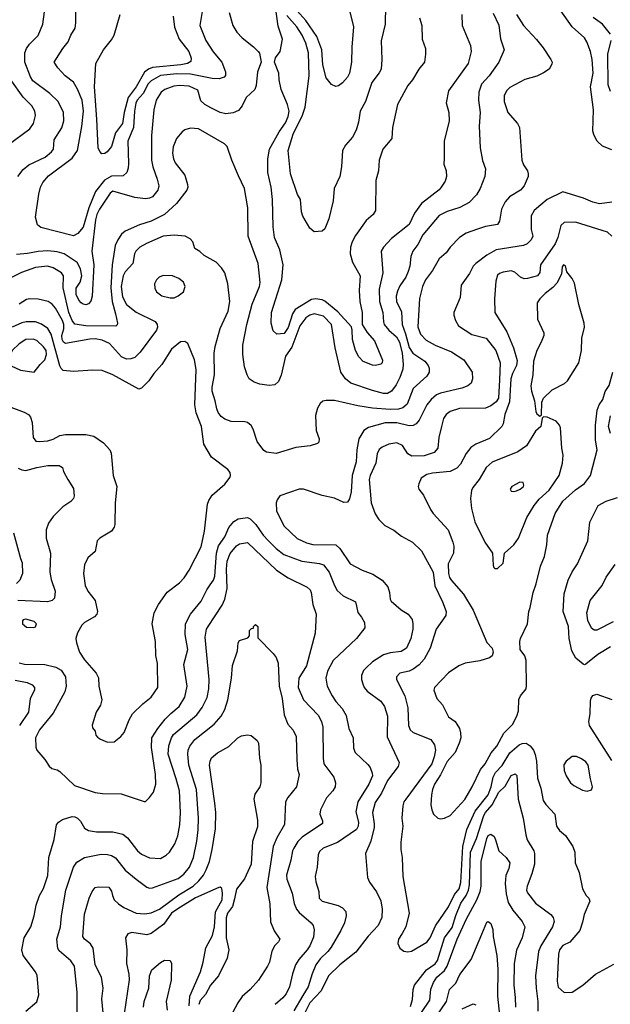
# Model space of a CAD drawing. Extents: x 997026 to 1115308, y 536381 to 619039.
# Tile 422 of 484: x 1084799 to 1089145, y 547715 to 554958. Entities that reach past the tile are written whole.
import ezdxf

# ---------------------------------------------------------------- set-up
doc = ezdxf.new("R2010")
doc.units = 0

msp = doc.modelspace()

# ---------------------------------------------------------------- linework, layer by layer
at = {"layer": '0CON20XD'}
for points in [[(1086186.2, 555285), (1086123.5, 554915), (1086169.1, 554805), (1086221.7, 554721.7), (1086286.9, 554645), (1086314.2, 554574.2), (1086312.3, 554547.7), (1086304.2, 554535.8), (1086267.3, 554522.7), (1086215, 554525.4), (1086055, 554556.4), (1085955, 554560.5), (1085835, 554547.2), (1085765, 554509.4), (1085744.8, 554485), (1085706, 554414), (1085664, 554366), (1085654.3, 554345), (1085643.9, 554283.9), (1085637.1, 554165), (1085594.7, 554065), (1085599.2, 553900.8), (1085596.2, 553865), (1085586, 553834), (1085560.2, 553809.8), (1085475, 553808.1), (1085422.7, 553777.3), (1085356.6, 553695), (1085306.8, 553573.2), (1085265, 553432.5), (1085225.7, 553385), (1085195, 553366.9), (1084955, 553429.2), (1084928.8, 553448.8), (1084914.4, 553505), (1084938.5, 553675), (1084952.5, 553725), (1084970.1, 553759.9), (1085011.5, 553808.5), (1085185, 553938.2), (1085224.8, 553995.2), (1085256.6, 554173.4), (1085267.5, 554285), (1085257.8, 554365), (1085224.3, 554445.7), (1085195, 554497.5), (1085134, 554545), (1085078.8, 554605), (1085053.3, 554645), (1085115, 554746.7), (1085155.7, 554794.3), (1085175.8, 554845), (1085205.8, 554895), (1085212.9, 554935), (1085212.5, 555185)], [(1087492.9, 555195), (1087488.9, 554925), (1087457.7, 554802.3), (1087464.6, 554665), (1087457.8, 554595), (1087445, 554568), (1087390.9, 554495), (1087344.2, 554355.8), (1087304.2, 554285.8), (1087291.8, 554205), (1087273.9, 554146.1), (1087246.7, 554095), (1087195, 554034.4), (1087174.2, 553995.8), (1087165.4, 553875), (1087153.8, 553805), (1087113, 553717), (1087106.5, 553625), (1087072.9, 553492.9), (1087045, 553418.8), (1087025, 553401.2), (1086965, 553397.5), (1086934.2, 553424.2), (1086882.4, 553512.4), (1086871.4, 553545), (1086864.3, 553635), (1086843.3, 553673.3), (1086792.4, 553825), (1086775.3, 553995), (1086812, 554115), (1086880.3, 554255), (1086898.3, 554315), (1086929.7, 554545), (1086924.1, 554715), (1086904.7, 554785), (1086876.2, 554845), (1086837.1, 554905), (1086765, 554988.4)], [(1086341.2, 555011.2), (1086367.5, 554915), (1086396.6, 554866.6), (1086434.6, 554824.6), (1086519.4, 554759.4), (1086554, 554725), (1086562.3, 554712.3), (1086576.2, 554645), (1086548.5, 554575), (1086538.5, 554475), (1086529.5, 554445), (1086465.4, 554385), (1086435, 554324.4), (1086409.1, 554290.9), (1086368.3, 554271.7), (1086315, 554265.4), (1086275, 554275.4), (1086205, 554310.7), (1086161.1, 554335), (1086130.7, 554360.7), (1086108.8, 554438.8), (1086045, 554468.8), (1085975, 554473.6), (1085931.8, 554468.2), (1085865.8, 554445), (1085839.5, 554425), (1085803.2, 554365), (1085785.5, 554295), (1085767.9, 554105), (1085767.9, 553925), (1085777.9, 553875), (1085811.1, 553785), (1085821.4, 553735), (1085815.7, 553705), (1085775, 553655.8), (1085755, 553644.4), (1085725, 553641.1), (1085645, 553649.5), (1085484.2, 553695.8), (1085465, 553680.9), (1085385, 553564.6), (1085365.7, 553525), (1085356.8, 553485), (1085330, 553255), (1085343.7, 553153.7), (1085332.9, 552925), (1085322.9, 552887.1), (1085305, 552868), (1085285, 552860), (1085265, 552864.3), (1085250.8, 552875), (1085234.2, 552895), (1085215, 552937.5), (1085215, 552982.5), (1085243.4, 553026.6), (1085254.7, 553075), (1085245.3, 553125.3), (1085221.9, 553171.9), (1085125.2, 553235.2), (1085075, 553250.3), (1085005, 553256.5), (1084935, 553253.3), (1084855, 553237.3), (1084775, 553231.5)], [(1084785.5, 553805), (1084825, 553856.9), (1084865, 553890), (1084985, 553946.2), (1085033.5, 553985), (1085046.5, 554005), (1085052.5, 554075), (1085108.3, 554161.7), (1085123.6, 554215), (1085120, 554275), (1085080.9, 554355), (1085021.5, 554415), (1084895, 554509.1), (1084877.3, 554537.3), (1084837.1, 554645), (1084837, 554713), (1084847.9, 554745), (1084870.8, 554779.1), (1084935, 554841.9), (1084970, 554925), (1084981.6, 555015)], [(1088283.1, 555005), (1088325, 554916.7), (1088337, 554817), (1088363.8, 554735), (1088323.3, 554645), (1088253.2, 554545), (1088195.7, 554484.3), (1088176, 554425), (1088173.9, 554365), (1088186.1, 554275), (1088180.5, 554175), (1088186.9, 554015), (1088203.2, 553923.2), (1088225, 553860), (1088220.6, 553805), (1088187.5, 553715), (1088161.2, 553668.8), (1088105, 553614.4), (1088037.5, 553577.5), (1087945, 553546.8), (1087885, 553518.5), (1087766.2, 553375), (1087728.5, 553305), (1087691.1, 553255), (1087676.9, 553215), (1087669.6, 553145), (1087657.9, 553105), (1087640.8, 553065), (1087595, 553000), (1087577.9, 552962.1), (1087570, 552925), (1087570.8, 552885), (1087608.9, 552808.9), (1087612.4, 552715), (1087637.7, 552647.7), (1087665.6, 552545.6), (1087692.2, 552505), (1087780.5, 552445), (1087804.4, 552415), (1087811.4, 552395), (1087810.6, 552365), (1087795.7, 552335), (1087693.9, 552243.9), (1087649, 552131), (1087617.6, 552102.4), (1087585, 552091.9), (1087525, 552090.2), (1087395, 552100.9), (1087286.9, 552116.9), (1087115, 552156.9), (1087055, 552157.5), (1087028.8, 552151.2), (1087008.8, 552135), (1086988.8, 552101.2), (1086974.3, 552045.7), (1086980, 551935), (1087001.2, 551875), (1086998.8, 551851.2), (1086988.8, 551841.2), (1086935, 551823.8), (1086829.7, 551810.3), (1086685, 551767.5), (1086615.8, 551775.8), (1086595, 551790), (1086545, 551854.2), (1086516.2, 551945), (1086501.7, 551971.7), (1086475.4, 551995.4), (1086455, 551999.4)], [(1087538, 554085), (1087471.4, 554005), (1087442.9, 553925), (1087438, 553845), (1087420, 553775), (1087416, 553555), (1087400, 553525), (1087348.9, 553481.1), (1087269.1, 553370.9), (1087244.4, 553325), (1087232.5, 553285), (1087231.5, 553235), (1087247.8, 553175), (1087303.1, 553075), (1087296.2, 552965), (1087301.3, 552885), (1087319.6, 552805), (1087318.1, 552715), (1087356.1, 552656.1), (1087410, 552595), (1087467.7, 552452.3), (1087465.7, 552434.3), (1087455, 552423.8), (1087415.7, 552414.3), (1087395, 552415.7), (1087325, 552442.5), (1087295, 552478), (1087270, 552525), (1087246.9, 552605), (1087246, 552675), (1087239.7, 552699.7), (1087139, 552809), (1087045, 552887.5), (1087025, 552896.8), (1086975, 552905.8), (1086945, 552900), (1086826.4, 552825), (1086806.7, 552795), (1086775, 552693.5), (1086745, 552650), (1086690, 552645), (1086665, 552670), (1086650, 552725), (1086650.8, 552805), (1086727.3, 553045), (1086737.5, 553155), (1086713.6, 553265), (1086674.6, 553354.6), (1086664.6, 553435), (1086659.1, 553635), (1086648.5, 553725), (1086625.4, 553835), (1086623.4, 553933.4), (1086636.4, 554005), (1086707.6, 554132.4), (1086755, 554199.4), (1086775.3, 554245), (1086782.4, 554285), (1086770, 554335), (1086722.9, 554445), (1086707.1, 554515), (1086704.3, 554565), (1086672.5, 554645), (1086681.7, 554678.3), (1086715.8, 554724.2), (1086731.9, 554815), (1086701.5, 554911.5), (1086684.8, 555015)], [(1087229.1, 555015), (1087254.5, 554905), (1087241.8, 554755), (1087241.1, 554645), (1087225.6, 554565), (1087210, 554535), (1087175, 554494), (1087145, 554472), (1087125, 554466), (1087092.4, 554482.4), (1087055, 554530), (1087028.1, 554625), (1087021.1, 554735), (1086984.7, 554835), (1086903, 554953), (1086815, 555049.3)], [(1089155, 554001.2), (1089087, 554027), (1089048, 554065), (1089025.6, 554105), (1089017.2, 554137.2), (1089021.4, 554295), (1088999.7, 554465), (1089017.5, 554565), (1089010.6, 554665), (1088998.1, 554725), (1088972.9, 554795), (1088955, 554823.8), (1088865, 554905.8), (1088775, 555030.8)], [(1088052.9, 554995), (1088055.7, 554915), (1088115, 554767.5), (1088120.8, 554725), (1088098.6, 554635), (1087953.1, 554435), (1087935.8, 554345.8), (1087957.5, 554275), (1087960, 554215), (1087922.5, 554065), (1087922.3, 553937.7), (1087920, 553895), (1087936, 553845), (1087940, 553805), (1087929.2, 553770.8), (1087900, 553725), (1087885, 553706.2), (1087755, 553605.6), (1087704.2, 553535.8), (1087665, 553452.5), (1087535, 553348.1), (1087475, 553285.8), (1087459.4, 553255), (1087471.8, 553095), (1087442.8, 552975), (1087445.3, 552885), (1087471.1, 552805), (1087474.6, 552735), (1087481.1, 552715), (1087514.6, 552675), (1087571.8, 552625), (1087593, 552585), (1087612.4, 552505), (1087620.9, 552425), (1087616.9, 552386.9), (1087596.2, 552325), (1087567.9, 552272.1), (1087534.7, 552225.3), (1087505, 552208.8), (1087475, 552208.9), (1087395, 552230.3), (1087235, 552284.5), (1087195, 552315.6), (1087161.2, 552365), (1087120.8, 552545), (1087093.8, 552715), (1087035, 552777.1), (1086965, 552793.1), (1086934.2, 552785), (1086905, 552764.5), (1086859.7, 552705), (1086801.3, 552548.7), (1086755, 552482.9), (1086723.4, 552343.4), (1086703.2, 552296.8), (1086675, 552272.3), (1086635, 552266.2), (1086565, 552277.3), (1086525, 552290.6), (1086487.2, 552317.2), (1086471.4, 552345), (1086453.1, 552405), (1086440, 552495), (1086441.5, 552565), (1086470.8, 552715), (1086508.8, 552865), (1086563.5, 552995), (1086567.1, 553025), (1086553.3, 553165), (1086480.6, 553365), (1086476.7, 553575), (1086452.9, 553715), (1086409.5, 553809.5), (1086359.2, 553925), (1086324.3, 554024.3), (1086306.7, 554045), (1086115.5, 554155.5), (1086055, 554160), (1086015, 554148), (1085995, 554134), (1085951.4, 554085), (1085927.2, 554022.8), (1085922.5, 553975), (1085930, 553935), (1085943.1, 553905), (1086014.6, 553814.6), (1086034.5, 553744.5), (1086035.6, 553725), (1086027.8, 553705), (1085953.5, 553605), (1085865, 553523.8), (1085765, 553476.7), (1085680.2, 553449.8), (1085575, 553402.9), (1085548.9, 553381.1), (1085520.4, 553339.6), (1085502.1, 553297.9), (1085495.4, 553265), (1085480.3, 553155), (1085469.5, 552985), (1085478.1, 552885), (1085504.7, 552795), (1085517.1, 552725), (1085515.8, 552714.2), (1085505.6, 552704.4), (1085285, 552705.3), (1085205, 552719.3), (1085185, 552746.2), (1085160.2, 552805), (1085119.7, 552985), (1085120.9, 553075), (1085105.6, 553095), (1085045, 553132.1), (1085004, 553144), (1084915, 553134.7), (1084811.7, 553098.3), (1084737.6, 553062.4)], [(1085928.8, 554985), (1085937, 554903), (1085972.1, 554815), (1086044, 554724), (1086060.5, 554675), (1086059.1, 554650.9), (1086034, 554635), (1085984.8, 554625.2), (1085775, 554605.5), (1085745.7, 554594.3), (1085718.1, 554571.9), (1085656.1, 554465), (1085596, 554385), (1085566.2, 554275), (1085555, 554194), (1085503.2, 554126.8), (1085475, 554026.2), (1085443.3, 553985), (1085425, 553974), (1085402.3, 553972.3), (1085387.7, 553987.7), (1085376, 554015), (1085365.3, 554225), (1085349.4, 554465), (1085359.5, 554635), (1085416.2, 554735), (1085475, 554808.6), (1085495, 554843.8), (1085538.9, 554995)], [(1088454.5, 554995), (1088505, 554914.3), (1088602.4, 554812.4), (1088649.8, 554749.8), (1088708, 554665), (1088716.2, 554645), (1088715, 554630), (1088695.7, 554594.3), (1088654.2, 554565.8), (1088605, 554542.5), (1088515, 554517.1), (1088405, 554460), (1088380, 554435), (1088363.2, 554396.8), (1088363.1, 554355), (1088391.4, 554275), (1088462, 554195), (1088475.8, 554165), (1088494.4, 553925), (1088505, 553890), (1088536, 553845), (1088540, 553825), (1088540, 553805), (1088511.4, 553735), (1088484.3, 553705), (1088402.9, 553655), (1088371.2, 553618.8), (1088344.4, 553565), (1088329.2, 553475), (1088315, 553451.2), (1088225, 553436.5), (1088158.8, 553415), (1088082.8, 553387.2), (1088036, 553355), (1087966, 553285), (1087937.6, 553242.4), (1087885, 553200), (1087837.4, 553112.6), (1087783.5, 553045), (1087762.9, 552995), (1087741.7, 552908.3), (1087729.1, 552699.1), (1087748.9, 552645), (1087790.5, 552600.5), (1087855, 552563.6), (1087975, 552514.5), (1088067.5, 552455), (1088128.6, 552365), (1088131.4, 552315), (1088121.2, 552285), (1088095.8, 552264.2), (1088052.6, 552247.4), (1087895, 552210.8), (1087865, 552197.9), (1087825.5, 552165), (1087795, 552124.4), (1087738.8, 552011.2), (1087715, 551985.5), (1087695, 551973.8), (1087665, 551970.9), (1087575, 551991.4), (1087488.1, 551991.9), (1087365, 551957.5), (1087331.4, 551935), (1087294.4, 551875), (1087279.4, 551795), (1087275.5, 551705), (1087245.3, 551605), (1087236.9, 551485), (1087225, 551432.5), (1087210.5, 551409.5), (1087185, 551406.2), (1087115, 551439.2), (1087025, 551458.1), (1086886.1, 551503.9), (1086855.8, 551504.2), (1086713.3, 551455), (1086693.2, 551426.8), (1086685.8, 551404.2), (1086689.2, 551345), (1086741.4, 551235), (1086841.1, 551141.1), (1086909.2, 551109.2), (1086955, 551097.9), (1087125, 551094.4), (1087155, 551069.2), (1087230, 550955), (1087319.3, 550909.3), (1087398.3, 550878.3), (1087465.5, 550835.5), (1087508, 550785), (1087520, 550745), (1087523.8, 550695), (1087531.2, 550681.2), (1087605, 550618), (1087656.7, 550585), (1087685.7, 550545.7), (1087692.5, 550515), (1087691.4, 550475), (1087677.5, 550405), (1087646, 550335), (1087605, 550310), (1087525, 550300.5), (1087475, 550286.5), (1087394, 550235), (1087348.5, 550191.5), (1087329.3, 550170.7), (1087312.9, 550135), (1087312.9, 550105), (1087322.6, 550072.6), (1087334.4, 550045), (1087355, 550018.6), (1087456, 549945), (1087484.2, 549905), (1087504.4, 549835), (1087502.4, 549682.4), (1087592, 549495), (1087584, 549465), (1087505, 549361.4), (1087460.8, 549269.2), (1087415, 549200.8), (1087394.2, 549125.8), (1087408, 549042), (1087406.9, 549015), (1087382.2, 548915), (1087343.5, 548825), (1087358.3, 548648.3), (1087373.4, 548613.4), (1087425, 548542)], [(1087741.2, 554971.2), (1087757.5, 554915), (1087760, 554815), (1087784.2, 554745), (1087785.8, 554705), (1087778, 554645), (1087736.8, 554593.2), (1087688.6, 554515), (1087654.3, 554475), (1087578.6, 554335), (1087542.5, 554165), (1087538, 554085)], [(1089145, 554851.4), (1089087.9, 554925), (1089017.5, 554975)], [(1089145, 554430), (1089129.6, 554479.6), (1089125.7, 554705), (1089150.6, 554805)], [(1084715, 554036.4), (1084872.9, 554155), (1084901.4, 554195), (1084915.6, 554254.4), (1084910.8, 554285), (1084888.6, 554325), (1084825, 554388.5), (1084732.5, 554515)], [(1089155, 553615.6), (1089065, 553604.3), (1089015, 553615.8), (1088947.5, 553645), (1088795, 553692.5), (1088679.2, 553635), (1088632.9, 553595), (1088585.4, 553554.6), (1088561.9, 553515), (1088561.4, 553415), (1088574, 553365), (1088561.7, 553338.3), (1088531.7, 553308.3), (1088505, 553295.8), (1088305, 553264.5), (1088235, 553225.5), (1088155.6, 553165), (1088136.2, 553143.8), (1088108.8, 553091.2), (1088047.5, 553005), (1088038.6, 552915), (1087994.3, 552805), (1087993.4, 552783.4), (1088005.6, 552745), (1088027.5, 552705), (1088125, 552642.2), (1088230, 552615), (1088302.5, 552525), (1088333.8, 552435), (1088330.3, 552309.7), (1088322.4, 552175), (1088305, 552146.2), (1088265, 552117.2), (1088225, 552100.4), (1088035, 552097.5), (1087965, 552076.5), (1087935.7, 552055), (1087917.8, 552025), (1087901.5, 551965), (1087882.9, 551885), (1087875.6, 551805), (1087848, 551775), (1087775, 551749.6), (1087685, 551748.2), (1087654.7, 551764.8), (1087615, 551825.6), (1087575, 551845.5), (1087515, 551836.5), (1087466.3, 551813.7), (1087443.8, 551796.2), (1087430, 551765), (1087419.4, 551695), (1087376.4, 551605), (1087370.5, 551575), (1087383.8, 551405), (1087413.8, 551323.8), (1087440.9, 551280.9), (1087485, 551238), (1087552.3, 551202.3), (1087607.7, 551157.7), (1087690, 551115), (1087755, 551050), (1087840, 550895), (1087852.8, 550792.8), (1087910.5, 550675), (1087935.8, 550605), (1087933.8, 550575), (1087862.9, 550475), (1087818.8, 550335), (1087774.4, 550255), (1087736.9, 550213.1), (1087695, 550181.5), (1087665, 550166.5), (1087595, 550150), (1087571.9, 550125), (1087571.9, 550105), (1087633.8, 549983.8), (1087655.3, 549895.3), (1087658.8, 549765), (1087671.1, 549735), (1087695, 549715.6), (1087825, 549662), (1087851.4, 549625), (1087858.2, 549585), (1087849.2, 549535), (1087831.1, 549485), (1087638.9, 549225), (1087625.4, 549204.6), (1087616.7, 549175), (1087610.5, 549085), (1087617.8, 549025), (1087603, 548907), (1087602.5, 548855), (1087612.9, 548795), (1087617.8, 548655), (1087663.6, 548385), (1087640, 548285), (1087612.8, 548237.2), (1087585.8, 548195), (1087582.3, 548162.3), (1087595, 548127.5), (1087626.1, 548106.1), (1087655, 548101.2), (1087682.5, 548105), (1087795, 548171.9), (1087818.9, 548205), (1087857.4, 548292.6), (1087955, 548433.5), (1087996.9, 548523.1), (1088032.7, 548565), (1088045, 548612.5), (1088058.4, 548875), (1088088, 549002), (1088150, 549135), (1088245, 549256.2), (1088267.5, 549315), (1088283.5, 549386.5), (1088300.6, 549419.4), (1088348.6, 549471.4), (1088405.6, 549564.4), (1088475, 549624.5), (1088495, 549633.5), (1088525.4, 549635.4), (1088555, 549616.9), (1088580, 549585), (1088592.9, 549552.9), (1088600.3, 549505), (1088608.1, 549378.1), (1088633.3, 549305), (1088649.4, 549215), (1088669.4, 549185), (1088735.8, 549115), (1088749.2, 549025), (1088770.8, 548995), (1088815, 548958), (1088868.6, 548875), (1088884, 548835), (1088885.8, 548755.8), (1088915.8, 548685), (1088940, 548565), (1088966, 548516), (1088986.7, 548495), (1088993.3, 548475), (1088953, 548377), (1088940.8, 548319.2), (1088920.6, 548259.4), (1088847.7, 548172.3), (1088795, 548148.1), (1088771.2, 548115), (1088764.6, 548085), (1088752.5, 547885), (1088761.2, 547841.2), (1088805, 547803.3), (1088865, 547803.8), (1088943, 547857), (1089035, 547936.2), (1089170.5, 548009.5)], [(1089155.7, 553365.7), (1089125, 553394), (1088888.8, 553468.8), (1088805, 553467.3), (1088780.9, 553445), (1088759.2, 553355), (1088739.6, 553310.4), (1088630, 553155), (1088625, 553097.5), (1088608.6, 553075), (1088535, 553053.2), (1088511.8, 553051.8), (1088483.9, 553063.9), (1088442, 553102), (1088415, 553110), (1088355, 553101.8), (1088329.1, 553090.9), (1088315, 553077.5), (1088301.1, 553035), (1088293.1, 552905), (1088295.7, 552805), (1088382.9, 552662.9), (1088432.8, 552545), (1088458.8, 552451.2), (1088455.2, 552414.8), (1088424.7, 552355), (1088412.2, 552315), (1088403.1, 552146.9), (1088367.3, 552055), (1088356.5, 551985), (1088346.9, 551965), (1088255, 551876.2), (1088155, 551836.4), (1088119.1, 551810.9), (1088085, 551766), (1088042.4, 551687.6), (1088015, 551658.9), (1087965, 551634.6), (1087835, 551622.1), (1087795, 551612.2), (1087754, 551585), (1087736.2, 551545), (1087731.2, 551525), (1087736.7, 551505), (1087769.7, 551459.7), (1087822, 551355), (1087840, 551325), (1087952.2, 551205), (1087985.4, 551115), (1087992, 551085), (1087991.5, 551035), (1087952, 550955), (1087954.2, 550885), (1087961.8, 550855), (1087975, 550832.5), (1088063.2, 550733.2), (1088135.2, 550615.2), (1088235, 550377.5), (1088274.1, 550334.1), (1088283.3, 550305), (1088275, 550277.5), (1088255.9, 550264.1), (1088185, 550241.2), (1088077.5, 550225), (1088028.8, 550205), (1087955, 550154.3), (1087850.6, 550045), (1087846.9, 550025), (1087867.5, 549965), (1087909.2, 549919.2), (1087955, 549830), (1088002.5, 549795), (1088016.2, 549776.2), (1088034.4, 549745), (1088042.6, 549712.6), (1088043.5, 549675), (1088032.9, 549635), (1088001.9, 549568.1), (1087945, 549501.2), (1087895.5, 549404.5), (1087850.9, 549335), (1087835.3, 549295), (1087828.4, 549255), (1087823.5, 549183.5), (1087830.8, 549145), (1087844, 549115), (1087875, 549083.8), (1087895, 549078.8)], [(1086455, 551999.4), (1086355, 552001.4), (1086308.7, 552018.7), (1086280, 552040), (1086258.7, 552068.7), (1086248.1, 552095), (1086238.1, 552155), (1086214.7, 552224.7), (1086214.7, 552255.3), (1086232.5, 552345), (1086229.5, 552505), (1086237.3, 552555), (1086273.1, 552686.9), (1086333.3, 552815), (1086345.6, 552885), (1086329.2, 553015), (1086307.1, 553095), (1086283.4, 553133.4), (1086245, 553174), (1086155, 553224), (1086125, 553253.8), (1086087.5, 553275), (1086072.5, 553325), (1086052.5, 553345), (1086015.8, 553365.8), (1085935, 553372.5), (1085855, 553365.5), (1085732.5, 553312.5), (1085683.3, 553285), (1085652.5, 553255), (1085643.6, 553235), (1085631.8, 553165), (1085575, 553102.1), (1085558.9, 553075), (1085544.8, 552995.2), (1085555, 552919.2), (1085585, 552862.5), (1085655, 552807.7), (1085795, 552736.9), (1085810.6, 552715), (1085812.9, 552695), (1085805.6, 552675), (1085685, 552513.1), (1085645, 552473.1), (1085617.4, 552462.6), (1085585, 552461.8), (1085547.8, 552477.8), (1085459.4, 552575), (1085405, 552601.5), (1085355, 552610), (1085315, 552609.1), (1085135, 552575.6), (1085120.5, 552585), (1085110.3, 552605), (1085109.2, 552635), (1085123.7, 552685), (1085123, 552715), (1085112.5, 552745), (1085061.5, 552835), (1085038.6, 552865), (1085008, 552885), (1084935, 552902.7), (1084874.4, 552905.6), (1084849.7, 552900.3), (1084795.7, 552865)], [(1088625, 552042.5), (1088637.5, 552052.5), (1088640, 552145), (1088653.3, 552175), (1088715.9, 552234.1), (1088807.6, 552282.4), (1088829.5, 552300.5), (1088912, 552435), (1088932.5, 552525), (1088934.2, 552615), (1088953.8, 552695), (1088951.2, 552725), (1088912.9, 552862.9), (1088880.3, 553020.3), (1088864.1, 553054.1), (1088823.9, 553103.9), (1088815, 553147.5), (1088800, 553155), (1088790.8, 553139.2), (1088786, 553085), (1088750.8, 553019.2), (1088722.5, 552987.5), (1088666, 552945), (1088625.5, 552904.5), (1088607.1, 552875), (1088608.8, 552755), (1088656.1, 552653.9), (1088656, 552635), (1088635.8, 552585), (1088604.5, 552525.5), (1088579.1, 552445), (1088574.5, 552345), (1088560, 552265), (1088564.4, 552225), (1088588, 552155), (1088596.1, 552076.1), (1088605, 552057.5), (1088625, 552042.5)], [(1085935, 552912.9), (1085964.4, 552925.6), (1086005, 552956.7), (1086015.8, 552995), (1086005, 553026.7), (1085970, 553055), (1085923, 553073), (1085855, 553075.8), (1085825, 553064), (1085806, 553045), (1085791.4, 553015), (1085792.1, 552982.1), (1085806, 552955), (1085845, 552925.7), (1085905, 552912.9), (1085935, 552912.9)], [(1084625, 552147.9), (1084831.1, 552071.1), (1084863.4, 552053.4), (1084878.6, 552035), (1084891.5, 551995), (1084898.2, 551885), (1084918.3, 551858.3), (1084944.6, 551854.6), (1085005, 551859.2), (1085045, 551872.1), (1085095, 551899.4), (1085135, 551907.1), (1085285, 551907.1), (1085345, 551893.8), (1085416.2, 551845), (1085461.2, 551795), (1085470.5, 551770.5), (1085486.2, 551605), (1085514, 551525), (1085501.5, 551405), (1085498.9, 551245), (1085494.3, 551225), (1085474, 551195), (1085387.5, 551145), (1085367.5, 551125), (1085353.6, 551046.4), (1085300.9, 550999.1), (1085275, 550947.5), (1085267.1, 550885), (1085281.5, 550795), (1085298.9, 550755), (1085352.9, 550685), (1085370.8, 550605), (1085365.8, 550585), (1085348, 550565), (1085276.1, 550523.9), (1085255.6, 550505), (1085223, 550447), (1085211.9, 550405), (1085215.6, 550375), (1085238.1, 550305), (1085275, 550248), (1085361.7, 550151.7), (1085377.5, 550117.5), (1085380, 550055), (1085403.3, 549955), (1085393.3, 549915), (1085361.2, 549865), (1085331.7, 549768.3), (1085335, 549750), (1085353.6, 549723.6), (1085360, 549695), (1085370.5, 549680.5), (1085392.5, 549665), (1085445, 549643.8), (1085495, 549646.2), (1085543.8, 549685), (1085567.5, 549715), (1085603.2, 549806.8), (1085628.3, 549851.7), (1085705, 549926), (1085765, 549973.8), (1085816, 550045), (1085812.7, 550222.7), (1085800.9, 550280.9), (1085798.9, 550385), (1085774.4, 550515), (1085788.1, 550595), (1085820, 550655), (1085885, 550746), (1085975, 550816), (1086008.3, 550851.7), (1086045, 550908.8), (1086135, 551081.2), (1086158.5, 551195), (1086180.8, 551395), (1086189.7, 551420.3), (1086215, 551460.8), (1086307.9, 551542.1), (1086347.6, 551592.4), (1086350.8, 551605), (1086346.8, 551626.8), (1086329.7, 551649.7), (1086210.9, 551740.9), (1086154.5, 551835), (1086136.9, 551965), (1086098, 552065), (1086086.7, 552125), (1086096.2, 552385), (1086084.7, 552454.7), (1086036.4, 552576.4), (1086015, 552592), (1085980.9, 552589.1), (1085915, 552534.3), (1085845, 552420.8), (1085785.8, 552355), (1085747.8, 552302.2), (1085695, 552246.7), (1085675, 552240), (1085485, 552345.5), (1085405, 552376.5), (1085335, 552379.5), (1085195, 552369.4), (1085118.1, 552378.1), (1085102.9, 552392.9), (1085095, 552411.2), (1085029.1, 552645), (1085006.5, 552686.5), (1084959.4, 552719.4), (1084915, 552735.4), (1084845.4, 552735.4), (1084815, 552726.9), (1084743.4, 552696.6)], [(1084905, 552364.2), (1084949.1, 552420.9), (1084984.4, 552455), (1084995.9, 552495), (1084994, 552524), (1084975, 552552.2), (1084925, 552598.5), (1084897, 552607), (1084845, 552604.5), (1084795, 552574.4), (1084744.4, 552525), (1084712, 552455), (1084712, 552435), (1084735, 552412), (1084805, 552380), (1084905, 552364.2)], [(1087895, 549078.8), (1087925, 549084.2), (1087965, 549104.3), (1088075, 549222.9), (1088128.1, 549315), (1088188.3, 549441.7), (1088224.4, 549485), (1088268.6, 549565), (1088309.4, 549615), (1088360.4, 549709.6), (1088425, 549772.9), (1088456.5, 549835), (1088468.5, 549875), (1088472.1, 549957.9), (1088484.3, 549985), (1088524.3, 550035), (1088527.9, 550057.9), (1088525.6, 550245), (1088515, 550277.5), (1088482.5, 550325), (1088480, 550385), (1088483.3, 550405), (1088536, 550515), (1088544, 550605), (1088556, 550635), (1088575.8, 550745), (1088598, 550808), (1088631.7, 550938.3), (1088661.2, 551008.8), (1088677.5, 551095), (1088682.5, 551165), (1088738.1, 551325), (1088795, 551417.1), (1088889.1, 551500.9), (1088955, 551545.6), (1088997.7, 551605), (1089046.7, 551795), (1089036.5, 551865), (1089035.4, 551975), (1089049.1, 552085), (1089063.5, 552125), (1089089.4, 552165), (1089107.3, 552222.7), (1089135, 552267.5), (1089162.2, 552365)], [(1088315, 550920), (1088355, 550960), (1088366.7, 551035), (1088435, 551096), (1088469.4, 551145), (1088531.5, 551295), (1088585, 551385.6), (1088620.1, 551429.9), (1088695, 551497.3), (1088767.1, 551605), (1088793.3, 551695), (1088797.8, 551755), (1088787.1, 551805), (1088778, 551955), (1088771.2, 551975), (1088745.7, 552005.7), (1088680, 552035), (1088652.5, 552037.5), (1088642.5, 552027.5), (1088633.6, 551966.4), (1088595, 551930), (1088526.8, 551823.2), (1088465, 551778.9), (1088276.3, 551703.7), (1088231.1, 551665), (1088179.2, 551575), (1088132.8, 551517.2), (1088123.5, 551495), (1088115.5, 551435), (1088122.6, 551362.6), (1088147.5, 551265), (1088222, 551115), (1088277.5, 551035), (1088282.5, 550945), (1088288.3, 550928.3), (1088295, 550920), (1088315, 550920)], [(1089145, 551914.3), (1089130.9, 551965), (1089145.3, 552045)], [(1084788.3, 551658.3), (1084815, 551646.4), (1084845, 551642.9), (1084924.2, 551664.2), (1085005, 551677.5), (1085089.3, 551679.3), (1085113.6, 551663.6), (1085121.2, 551635), (1085152, 551575), (1085195, 551510), (1085200, 551455), (1085193.6, 551436.4), (1085175.8, 551414.2), (1085115, 551374), (1085045, 551304), (1085010.6, 551255), (1084993.3, 551205), (1084994.5, 551145), (1085025.6, 551035), (1085020.5, 550895), (1085030.6, 550840.6), (1085059.2, 550755), (1085055, 550702.5), (1085036.7, 550685), (1085003.5, 550676.5), (1084785, 550685.3)], [(1088435, 551487.5), (1088455, 551493.3), (1088482.5, 551505), (1088505, 551523.3), (1088508.8, 551535), (1088503, 551553), (1088480, 551555), (1088420, 551525), (1088407.5, 551505), (1088415, 551490), (1088435, 551487.5)], [(1089146.2, 550343.8), (1089052.4, 550287.6), (1088963.6, 550216.4), (1088955, 550212.5), (1088945, 550216.7), (1088890.9, 550260.9), (1088862.5, 550315), (1088841.1, 550405), (1088836.5, 550495), (1088798.9, 550605), (1088805.6, 550735), (1088835.6, 550834.4), (1088865, 550896.2), (1088902.9, 550955), (1088980, 551125), (1088995, 551262.5), (1089055.8, 551384.2), (1089115, 551417.5), (1089197.4, 551442.6)], [(1084795, 550227.5), (1084835, 550217.9), (1084983.8, 550213.8), (1085065, 550194.5), (1085105, 550173.1), (1085136.2, 550125), (1085139.6, 550055), (1085129.6, 550015), (1085045, 549857.8), (1084945, 549734.2), (1084915.5, 549675), (1084917.2, 549607.2), (1084925, 549583.8), (1084984, 549515), (1085015, 549466.7), (1085035, 549450), (1085075, 549440), (1085095, 549426.7), (1085201.2, 549325), (1085355, 549274.5), (1085407, 549267), (1085545, 549264.2), (1085715, 549207.5), (1085725, 549207.5), (1085754.3, 549235.7), (1085782.9, 549275), (1085799.4, 549335), (1085798.9, 549405), (1085769.1, 549605), (1085771.8, 549675), (1085814.4, 549745), (1085868.3, 549811.7), (1085910, 549855), (1085973.3, 549906.7), (1086013.1, 549975), (1086031.1, 550055), (1086006.8, 550215), (1086035.3, 550325), (1086017.1, 550435), (1086019.1, 550515), (1086054.4, 550585), (1086135, 550680), (1086176.1, 550765), (1086199.9, 550800.1), (1086224.4, 550835.6), (1086235.3, 550865.3), (1086246.5, 551033.5), (1086262.2, 551087.8), (1086307.2, 551155), (1086338.5, 551221.5), (1086375, 551267.3), (1086405.6, 551285.6), (1086475, 551295.5), (1086495, 551285.6), (1086535.8, 551245.8), (1086591.2, 551165), (1086628.8, 551125), (1086685, 551068.8), (1086743.4, 551023.4), (1086875, 550976), (1087005, 550958.2), (1087035, 550947.3), (1087076.5, 550895), (1087114.1, 550795), (1087135, 550758.6), (1087179.8, 550719.8), (1087270, 550675), (1087276.7, 550645), (1087286.4, 550596.4), (1087315, 550563.3), (1087335.8, 550525), (1087338, 550485), (1087277.5, 550405), (1087105.9, 550244.1), (1087063.5, 550165), (1087052.2, 550115), (1087061.9, 550055), (1087097.8, 549985), (1087125, 549942.9), (1087171.9, 549891.9), (1087200.2, 549840.2), (1087219.4, 549745), (1087251.4, 549675), (1087255, 549600), (1087266.6, 549566.6), (1087360.4, 549480.4), (1087377.1, 549457.1), (1087393.3, 549415), (1087394.1, 549395), (1087368.9, 549335), (1087286, 549204), (1087271.7, 549131.7), (1087292.7, 549055), (1087290, 549025), (1087277.7, 549002.3), (1087137.5, 548905), (1087031.9, 548865), (1087005, 548840), (1086994.6, 548815.4), (1086986.9, 548725), (1086973.1, 548655), (1086977, 548617), (1087000, 548545), (1087002, 548495), (1087025, 548474.5), (1087141.1, 548441.1), (1087174.7, 548424.7), (1087197.8, 548397.8), (1087201.1, 548365), (1087187.5, 548315), (1087160.9, 548259.1), (1087089.7, 548135), (1087066.6, 548103.4), (1087009.8, 548050.2), (1086978.4, 548005), (1086950.3, 547939.7), (1086920.3, 547845), (1086881, 547779), (1086815, 547666.2)], [(1084753.7, 551183.7), (1084804.6, 550994.6), (1084817.9, 550962.1), (1084820, 550885), (1084799.2, 550835), (1084775, 550811.9)], [(1084843.8, 547665), (1084925, 547733.3), (1084940, 547785), (1084926.3, 547926.3), (1084915, 547953.8), (1084824, 548075), (1084814.3, 548115), (1084831.9, 548205), (1084881.1, 548285), (1084905.6, 548365), (1084920, 548445), (1084945.5, 548514.5), (1084975, 548566.7), (1085005, 548663.3), (1085013.1, 548795), (1085053, 548927), (1085068.6, 549035), (1085084.6, 549055.4), (1085114.6, 549075.4), (1085185, 549095.6), (1085205, 549094.5), (1085224.6, 549084.6), (1085245, 549062.5), (1085275, 549011.4), (1085304.6, 548994.6), (1085365, 548984.6), (1085485, 548982.9), (1085556.8, 548966.8), (1085591, 548941), (1085665, 548843.1), (1085695, 548820), (1085755, 548791.9), (1085835, 548788.6), (1085877.6, 548812.4), (1085901.4, 548835), (1085940.6, 548895), (1085963.5, 548955), (1085978.2, 549035), (1085982.3, 549125), (1085974.6, 549285), (1085949.1, 549375), (1085891.8, 549555), (1085897.2, 549617.2), (1085914.7, 549675), (1085929.9, 549700.1), (1086102.7, 549845), (1086141.3, 549898.7), (1086177.7, 549972.3), (1086190.4, 550035), (1086192.1, 550105), (1086164.4, 550415), (1086174.4, 550475), (1086184.4, 550495), (1086288.1, 550651.9), (1086307.7, 550695), (1086324.7, 550775), (1086320.5, 550915), (1086325.2, 550974.8), (1086348.3, 551031.7), (1086395, 551087.1), (1086415, 551102.9), (1086475, 551111.9), (1086688.3, 550908.3), (1086775, 550852.5), (1086914.4, 550784.4), (1086936, 550765), (1086944.3, 550744.3), (1086955.4, 550655.4), (1086980, 550585), (1086972.9, 550445), (1086908.7, 550205), (1086853.8, 550115), (1086846.9, 550045), (1086887.8, 549955), (1086995, 549842.9), (1087020.5, 549795), (1087029.1, 549755), (1087030.5, 549525), (1087035.5, 549485), (1087110.8, 549385), (1087122, 549345), (1087119.2, 549315), (1087103.4, 549286.6), (1087056.8, 549233.2), (1087012.5, 549145), (1087007.5, 549115), (1087026, 549065), (1087026.2, 549045), (1086876.7, 548945), (1086845, 548911.9), (1086815.4, 548865), (1086805.4, 548845), (1086794.6, 548775.4), (1086762.9, 548665), (1086765.5, 548635), (1086802.8, 548532.8), (1086817.8, 548457.8), (1086835, 548415.8), (1086855, 548390), (1086944.2, 548315), (1086957.1, 548295), (1086964.3, 548264.3), (1086961.3, 548208.7), (1086932.7, 548145), (1086914.5, 548115), (1086852.1, 548045), (1086827.3, 548005), (1086805, 547940), (1086784.6, 547845), (1086758.8, 547791.2), (1086735, 547763.1), (1086677.8, 547715)], [(1089165, 550527.6), (1089045, 550467.5), (1089025, 550468), (1089005, 550481.2), (1088979.6, 550539.6), (1088970.8, 550595), (1088996.4, 550685), (1089083.6, 550795), (1089113.6, 550856.4), (1089179.9, 550950.1)], [(1084903.6, 550486.4), (1084915, 550491.2), (1084923.3, 550515), (1084905, 550531.2), (1084845, 550548.8), (1084825, 550542.5), (1084820, 550535), (1084820, 550515), (1084848.3, 550488.3), (1084903.6, 550486.4)], [(1085221.3, 547638.7), (1085222.2, 547805), (1085202.2, 547995), (1085175, 548035.6), (1085088.3, 548108.3), (1085080, 548125), (1085072.5, 548195), (1085100, 548285), (1085105.4, 548365), (1085139.3, 548555), (1085193.5, 548725), (1085219.8, 548760.2), (1085275, 548796.4), (1085398.7, 548818.7), (1085445, 548818.5), (1085475, 548810.5), (1085502.7, 548792.7), (1085575, 548702.2), (1085656.6, 548636.6), (1085735, 548576.9), (1085755, 548568.9), (1085775, 548571.1), (1085965, 548640.4), (1086007.1, 548672.9), (1086046.9, 548725), (1086076.8, 548795), (1086101.2, 548915), (1086111.9, 548998.1), (1086114.1, 549085), (1086100.6, 549295), (1086042.9, 549475), (1086035.4, 549555), (1086038.5, 549585), (1086051.5, 549615), (1086087.6, 549662.4), (1086228.9, 549775), (1086281.8, 549835), (1086309.1, 549885), (1086331.1, 549955), (1086356.7, 550115), (1086363.6, 550206.4), (1086402, 550315), (1086406.7, 550375), (1086415, 550392.5), (1086478.3, 550411.7), (1086490, 550425), (1086490, 550465), (1086505, 550480), (1086518.3, 550481.7), (1086520, 550495), (1086535, 550510), (1086550, 550495), (1086551.7, 550411.7), (1086665, 550296.7), (1086685, 550267.5), (1086700, 550225), (1086706.9, 550055), (1086730.6, 549965), (1086743.8, 549845), (1086772.9, 549775), (1086811.7, 549731.7), (1086834.2, 549685), (1086837.1, 549515), (1086842.9, 549445), (1086854, 549405), (1086835.8, 549315), (1086772.4, 549237.6), (1086754.4, 549205), (1086747, 549037), (1086690.5, 548939.5), (1086663.8, 548875), (1086616.7, 548575), (1086640, 548455), (1086643.2, 548323.2), (1086672, 548255), (1086713.8, 548195), (1086703.8, 548175), (1086675, 548146.7), (1086653.2, 548106.8), (1086635.6, 548025), (1086622.9, 547995), (1086555, 547894), (1086494.2, 547825), (1086435, 547772), (1086402.9, 547725), (1086328.6, 547585)], [(1084765, 550099.3), (1084852.9, 550082.9), (1084889.2, 550065), (1084908.6, 550045), (1084906.9, 550025), (1084874.5, 549965), (1084862.5, 549865), (1084796.9, 549765)], [(1089155, 549507.8), (1088991.5, 549765), (1088986.9, 549795), (1088997, 549853), (1088998, 549945), (1089002.7, 549967.3), (1089015, 549986.2), (1089045, 549996), (1089155, 549956.5)], [(1085412.6, 547652.6), (1085401.9, 547755), (1085411.9, 547835), (1085399.4, 547915), (1085353.9, 548005), (1085339.2, 548129.2), (1085319.8, 548159.8), (1085275.5, 548195.5), (1085264.2, 548215), (1085275, 548377.5), (1085309.2, 548495), (1085332, 548545), (1085355, 548573.8), (1085375, 548580), (1085455, 548576.2), (1085475, 548547.5), (1085480.8, 548515), (1085494.3, 548485), (1085525.7, 548455), (1085565, 548428.5), (1085655, 548386.7), (1085718.9, 548381.1), (1085765, 548387.7), (1085826.7, 548415), (1085969.1, 548520.9), (1086074.6, 548585), (1086117.5, 548622.5), (1086150, 548665), (1086171.2, 548705), (1086194.7, 548765), (1086214.6, 548855), (1086239.5, 549005), (1086240.9, 549125), (1086233.8, 549193.8), (1086195.6, 549475), (1086199.4, 549505), (1086211.1, 549528.9), (1086255, 549565.8), (1086338.1, 549611.9), (1086403.3, 549675), (1086430.3, 549689.7), (1086475, 549698), (1086501.7, 549691.7), (1086545.9, 549655.9), (1086556.2, 549635), (1086562, 549525), (1086572.5, 549475), (1086572.5, 549345), (1086565.8, 549315), (1086529.4, 549260.6), (1086520.6, 549225), (1086548.8, 549068.8), (1086549.1, 549020.9), (1086512, 548912), (1086502, 548745), (1086451.7, 548638.3), (1086395, 548561.9), (1086379.4, 548490.6)], [(1088975, 549284), (1089005, 549293.3), (1089013.8, 549315), (1088998, 549375), (1088982.9, 549475), (1088965, 549500), (1088932.2, 549522.2), (1088895, 549538.1), (1088865, 549537.1), (1088820.8, 549505), (1088803.6, 549476.4), (1088805.7, 549435.7), (1088818.6, 549395), (1088851.4, 549345), (1088875, 549325.7), (1088940.9, 549290.9), (1088975, 549284)], [(1087675, 547700), (1087689.5, 547750.5), (1087694.6, 547825), (1087703.6, 547855), (1087791.5, 547968.5), (1087855, 548014.1), (1087873.4, 548036.6), (1087924.4, 548205), (1087980.1, 548279.9), (1088008.9, 548368.9), (1088045, 548458.8), (1088084.2, 548515.9), (1088101.9, 548555), (1088108.2, 548595), (1088115.5, 548835), (1088160.2, 548935), (1088213, 549105), (1088225, 549126.2), (1088276.5, 549183.5), (1088325, 549275.4), (1088370.9, 549319.1), (1088415, 549398.8), (1088445, 549410), (1088457.5, 549397.5), (1088467.7, 549225), (1088503.8, 549085), (1088522.6, 548962.6), (1088533.1, 548925), (1088581.4, 548845), (1088587.1, 548825), (1088586.7, 548745), (1088567.5, 548675), (1088531.9, 548585), (1088528.6, 548555), (1088534.3, 548535), (1088595, 548460), (1088706, 548375), (1088723, 548353), (1088730.8, 548325), (1088719.4, 548285), (1088632.5, 548145), (1088616.2, 548103.8), (1088594.5, 547925), (1088598.5, 547835), (1088612, 547735), (1088611.2, 547665)], [(1087755.8, 547654.2), (1087815.9, 547745), (1087824.3, 547825.7), (1087843.2, 547875), (1087868, 547915), (1087924.7, 547965), (1087944.5, 547995.5), (1088017.1, 548195), (1088085.9, 548345), (1088163.4, 548485), (1088188.2, 548545), (1088193.9, 548585), (1088195.4, 548765), (1088235, 548934), (1088245, 548957.5), (1088265, 548966), (1088288.8, 548948.8), (1088298.8, 548925), (1088324, 548845), (1088377.1, 548795), (1088404.4, 548755), (1088396.7, 548715), (1088377, 548663), (1088371.5, 548605), (1088378.3, 548528.3), (1088392.5, 548465), (1088427.3, 548407.3), (1088495.5, 548325), (1088514.5, 548284.5), (1088496.2, 548205), (1088455, 548113.8), (1088436.1, 548015), (1088434, 547856), (1088445.4, 547764.6), (1088446.7, 547695)], [(1086046.7, 547705), (1086050.9, 547775), (1086129.1, 547955), (1086149.7, 548025), (1086168.9, 548131.1), (1086217.4, 548222.6), (1086231.7, 548285), (1086240, 548395), (1086287.5, 548485), (1086291.8, 548531.8), (1086285, 548566.7), (1086275, 548576.2), (1086265, 548573.8), (1086091.8, 548498.2), (1085961.4, 548418.6), (1085915.9, 548385), (1085859.2, 548305), (1085765, 548235.3), (1085735, 548227.3), (1085625, 548244.5), (1085595.5, 548234.5), (1085577.1, 548205), (1085587.3, 548115), (1085585.3, 548015), (1085602.4, 547937.6), (1085605.3, 547895), (1085568, 547645)], [(1086379.4, 548490.6), (1086364, 548436), (1086327.3, 548385), (1086317.6, 548352.4), (1086317.5, 548205), (1086337.5, 548115), (1086325.6, 548055), (1086262.2, 547925), (1086201.5, 547855), (1086165, 547786.7), (1086126.3, 547743.7), (1086117.5, 547715)], [(1087425, 548542), (1087455.5, 548475.5), (1087466.9, 548415), (1087462.2, 548355), (1087435.6, 548295), (1087363.6, 548216.4), (1087271.9, 548098.1), (1087155, 548005.6), (1087071.9, 547925), (1087016.3, 547813.7), (1086934.8, 547725), (1086877.7, 547612.3)], [(1087850.3, 547605), (1087938.9, 547735), (1087961.9, 547825), (1088008.3, 547871.7), (1088037.7, 547935), (1088120.5, 548045), (1088198.7, 548231.3), (1088235, 548318.8), (1088245, 548323.8), (1088265, 548310), (1088280, 548265), (1088282.5, 548215), (1088309.1, 548075), (1088318, 547975), (1088314.1, 547775), (1088330, 547635)], [(1085710, 547695), (1085714.6, 547735.4), (1085747.8, 547835), (1085753.1, 547925), (1085771.2, 547968.8), (1085835, 548023.3), (1085865, 548040), (1085905, 548037.5), (1085916.2, 548015), (1085913.6, 547893.6), (1085877.5, 547735), (1085885, 547672.5)], [(1088055, 547682.2), (1088135, 547718.8), (1088155, 547711.2)]]:
    msp.add_lwpolyline(points, dxfattribs=at)

doc.saveas('drawing.dxf')
